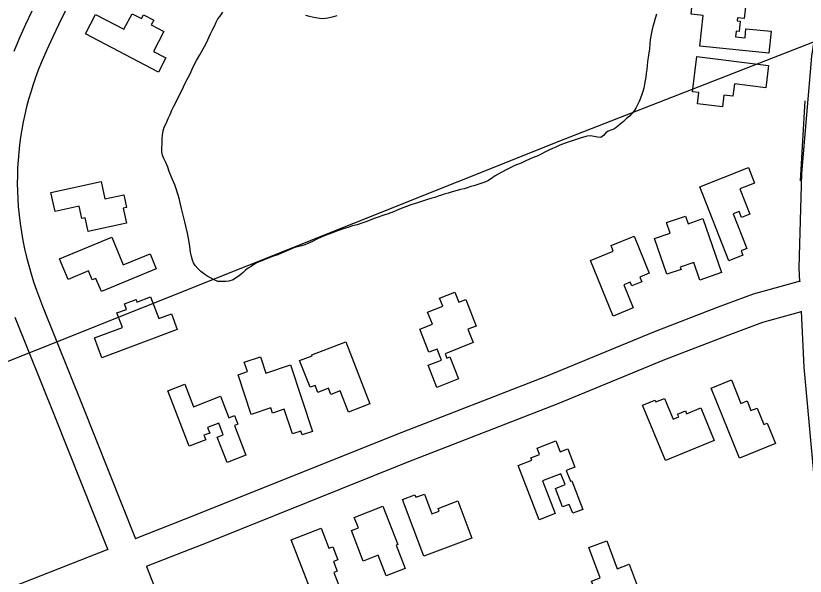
# Model space of a CAD drawing. Extents: x 3329297 to 3367176, y 649250 to 674653.
# Drawn here: x 3349536 to 3350330, y 671876 to 672440 of the extents above; entities that cross this region are included whole.
import ezdxf

# ---------------------------------------------------------------- set-up
doc = ezdxf.new("R2010")
doc.units = 0
for name, color, linetype in [('V-BLDG-OTLN', 7, 'Continuous'), ('V-ROAD-CNTR', 7, 'Continuous'), ('V-TOPO-SHOR', 7, 'Continuous')]:
    doc.layers.add(name, color=color, linetype=linetype)

msp = doc.modelspace()

# ---------------------------------------------------------------- linework, layer by layer
at = {"layer": 'V-BLDG-OTLN'}
for points in [[(3350293.98, 672402.81), (3350224.57, 672409.83), (3350227.68, 672440.55), (3350215.6, 672441.77), (3350217.77, 672463.26), (3350234.84, 672461.53), (3350234.56, 672458.7), (3350270.97, 672455.02), (3350269.2, 672437.52), (3350262.5, 672438.2), (3350262.19, 672435.06), (3350265.18, 672434.76), (3350264.13, 672424.33), (3350261.07, 672424.65), (3350260.5, 672419.04), (3350269.92, 672418.09), (3350270.84, 672427.23), (3350296.19, 672424.67)], [(3349679.73, 672383.7), (3349606.24, 672421.99), (3349616.48, 672441.64), (3349644.96, 672426.8), (3349653.11, 672442.42), (3349662.73, 672437.41), (3349664.7, 672441.19), (3349674.9, 672435.87), (3349672.41, 672431.1), (3349685.26, 672424.41), (3349674.82, 672404.37), (3349687.16, 672397.94)], [(3350221.33, 672399.26), (3350293.5, 672390.4), (3350290.72, 672367.78), (3350259.25, 672371.64), (3350257.75, 672359.42), (3350248.62, 672360.54), (3350247.17, 672348.72), (3350222.21, 672351.79), (3350223.59, 672363.06), (3350216.98, 672363.87)], [(3350253.6, 672193.7), (3350224.31, 672268.23), (3350273.35, 672287.5), (3350279.53, 672271.79), (3350264.8, 672266), (3350274.85, 672240.45), (3350266.52, 672237.18), (3350264.1, 672243.34), (3350257.9, 672240.9), (3350271.64, 672205.93), (3350265.9, 672203.67), (3350267.65, 672199.22)], [(3349571.47, 672262.52), (3349622.06, 672273.46), (3349625.85, 672256), (3349644.81, 672260.1), (3349647.58, 672247.32), (3349644.22, 672246.59), (3349647.5, 672231.42), (3349608.8, 672223.05), (3349605.78, 672236.98), (3349602.52, 672236.28), (3349599.86, 672248.6), (3349575.62, 672243.36)], [(3350227.47, 672236.04), (3350246.22, 672181.76), (3350224.4, 672174.22), (3350218.3, 672191.88), (3350204.78, 672187.21), (3350205.54, 672184.99), (3350191.35, 672180.09), (3350178.89, 672216.17), (3350194.46, 672221.55), (3350190.84, 672232.03), (3350210, 672238.64), (3350212.66, 672230.93)], [(3350137.18, 672137.82), (3350114.3, 672193.95), (3350137.38, 672203.36), (3350135.08, 672209.01), (3350158.35, 672218.5), (3350173.59, 672181.13), (3350164.04, 672177.23), (3350165.98, 672172.45), (3350155.92, 672168.35), (3350154.4, 672172.08), (3350147.98, 672169.46), (3350157.5, 672146.11)], [(3349677.53, 672185.55), (3349622.32, 672162.67), (3349616.84, 672175.9), (3349613.06, 672174.33), (3349609.31, 672183.37), (3349588.79, 672174.86), (3349580.13, 672195.75), (3349632.69, 672217.54), (3349644.33, 672189.44), (3349671.29, 672200.61)], [(3349698.57, 672124.37), (3349622.66, 672096), (3349615.2, 672115.96), (3349643.39, 672126.49), (3349637.94, 672141.08), (3349647.47, 672144.65), (3349645.37, 672150.28), (3349657.11, 672154.67), (3349658.09, 672152.06), (3349671.81, 672157.19), (3349679.94, 672135.45), (3349692.65, 672140.2)], [(3349950.54, 672141.84), (3349965.72, 672147.79), (3349962.47, 672156.08), (3349978.02, 672162.17), (3349982.04, 672151.9), (3349988.88, 672154.58), (3349999.31, 672127.95), (3349991.17, 672124.77), (3349996.48, 672111.22), (3349968.08, 672100.09), (3349969.81, 672095.67), (3349972.94, 672096.89), (3349981.62, 672074.72), (3349959.93, 672066.22), (3349951.18, 672088.54), (3349964.43, 672093.74), (3349960.09, 672104.82), (3349951.92, 672101.62), (3349942.83, 672124.8), (3349955.3, 672129.7)], [(3349868.19, 672112.11), (3349892.44, 672049.54), (3349871, 672041.23), (3349862.69, 672062.67), (3349853.22, 672058.99), (3349850.79, 672065.28), (3349840.04, 672061.11), (3349837.29, 672068.2), (3349832.21, 672066.23), (3349821.76, 672093.2), (3349834.2, 672098.03), (3349833.9, 672098.82)], [(3349787.68, 672080.53), (3349812.52, 672088.76), (3349834.73, 672021.73), (3349824.38, 672018.3), (3349823.06, 672022.26), (3349814.51, 672019.43), (3349806.28, 672044.25), (3349794.42, 672040.32), (3349792.72, 672045.44), (3349773.12, 672038.95), (3349759.87, 672078.93), (3349769.26, 672082.04), (3349766.09, 672091.6), (3349782.24, 672096.94)], [(3349714.98, 672046.64), (3349742.12, 672057.17), (3349750.53, 672035.48), (3349756.3, 672037.72), (3349759.68, 672029.02), (3349756.19, 672027.67), (3349767.72, 671997.93), (3349748.75, 671990.57), (3349738.83, 672016.16), (3349744.92, 672018.52), (3349740.4, 672030.17), (3349729.1, 672025.79), (3349731.25, 672020.24), (3349725.49, 672018.01), (3349727.24, 672013.49), (3349710.6, 672007.03), (3349688.96, 672062.85), (3349706.11, 672069.5)], [(3350264.27, 671995.07), (3350235.9, 672065.46), (3350256.23, 672073.66), (3350265.78, 672049.97), (3350272.02, 672052.48), (3350275.92, 672042.81), (3350282.05, 672045.28), (3350288.72, 672028.73), (3350292.21, 672030.14), (3350300.46, 672009.66)], [(3350189.79, 671992.45), (3350166.9, 672048.12), (3350179.6, 672053.34), (3350180.31, 672051.61), (3350188.91, 672055.15), (3350197.51, 672034.25), (3350203.26, 672036.61), (3350202.14, 672039.34), (3350209.91, 672042.53), (3350211.11, 672039.61), (3350225.43, 672045.5), (3350238.93, 672012.65)], [(3350062.79, 671932.92), (3350041.74, 671987.66), (3350055.46, 671992.93), (3350054.56, 671995.25), (3350063.19, 671998.56), (3350060.7, 672005.05), (3350079.71, 672012.36), (3350084.02, 672001.18), (3350091.75, 672004.16), (3350098.76, 671985.94), (3350090.11, 671982.62), (3350094.3, 671971.72), (3350095.66, 671972.24), (3350106.75, 671943.39), (3350096.55, 671939.47), (3350093.13, 671948.37), (3350086.33, 671945.76), (3350079.12, 671964.53), (3350088.88, 671968.28), (3350084.73, 671979.09), (3350066.2, 671971.96), (3350078.84, 671939.08)], [(3349946.87, 671896.35), (3349925.37, 671953.39), (3349937.7, 671958.04), (3349938.67, 671955.48), (3349947.3, 671958.73), (3349954.81, 671938.82), (3349962.21, 671941.61), (3349961.16, 671944.4), (3349980.89, 671951.84), (3349994.97, 671914.48)], [(3349905.59, 671946.53), (3349920.69, 671907.89), (3349918.9, 671907.19), (3349927.96, 671883.99), (3349908.98, 671876.57), (3349900.88, 671897.29), (3349885.73, 671891.38), (3349873.78, 671921.95), (3349880.84, 671924.7), (3349876.72, 671935.25)], [(3349841.03, 671840.91), (3349813.12, 671912.68), (3349843.31, 671924.42), (3349851.14, 671904.29), (3349855.01, 671905.79), (3349860.14, 671892.59), (3349855.71, 671890.86), (3349859.52, 671881.06), (3349856.26, 671879.8), (3349867.39, 671851.17)], [(3350153.28, 671888.16), (3350169.29, 671845.37), (3350159.92, 671841.86), (3350161.25, 671838.3), (3350149.71, 671833.98), (3350145.94, 671844.07), (3350140.3, 671841.96), (3350139, 671845.45), (3350132.76, 671843.11), (3350126.21, 671860.6), (3350120.33, 671858.4), (3350115.54, 671871.21), (3350124.07, 671874.4), (3350112.65, 671904.92), (3350130.72, 671911.69), (3350141.21, 671883.64)]]:
    msp.add_lwpolyline(points, close=True, dxfattribs=at)
at = {"layer": 'V-ROAD-CNTR'}
for points in [[(3350448.96, 672854.31), (3350442.36, 672838.48), (3350428.51, 672799.97), (3350416.56, 672762.49), (3350397.62, 672698.61), (3350382.49, 672643.46), (3350365.04, 672572.06), (3350353.16, 672506.72), (3350336.78, 672399.78), (3350326.93, 672281.54), (3350324.12, 672186.67), (3350324.85, 672172.34)], [(3349552.32, 672444.92), (3349546.05, 672431.53), (3349539.96, 672418.05), (3349534.02, 672404.4)], [(3349585.68, 672444.95), (3349579.4, 672432.01), (3349573.3, 672418.99), (3349567.39, 672405.89), (3349561.69, 672392.8), (3349558.79, 672385.6), (3349556.06, 672378.32), (3349553.51, 672370.96), (3349551.15, 672363.55), (3349548.97, 672356.08), (3349546.99, 672348.56), (3349545.19, 672340.99), (3349543.58, 672333.37), (3349542.16, 672325.72), (3349540.93, 672318.03), (3349539.89, 672310.33), (3349539.05, 672302.59), (3349538.4, 672294.83), (3349537.95, 672287.07), (3349537.69, 672279.29), (3349537.62, 672271.51), (3349537.75, 672263.73), (3349538.08, 672255.95), (3349538.59, 672248.25), (3349539.44, 672239.72), (3349540.51, 672231.15), (3349541.8, 672222.61), (3349543.31, 672214.11), (3349545.03, 672205.66), (3349546.97, 672197.24), (3349549.12, 672188.88), (3349551.49, 672180.58), (3349554.06, 672172.34), (3349556.84, 672164.17), (3349559.83, 672156.07), (3349563.1, 672147.88), (3349602.82, 672048.49), (3349656.64, 671913.62)], [(3349239.46, 671977.05), (3350087.86, 672316.15), (3350365.52, 672424.62), (3350390.35, 672423.79), (3350396.16, 672406.63), (3350409.32, 672371.18), (3350425.49, 672305.2), (3350432.88, 672277.35), (3350442.56, 672249.72), (3350448.83, 672216.52), (3350456.6, 672189.83), (3350467.06, 672157.8), (3350762.58, 671423.57), (3351229.05, 670242.81)], [(3350325.44, 672172.96), (3350278.13, 672159.95), (3350241.92, 672146.45), (3350177.8, 672121.65), (3350070.41, 672077.5), (3349918.72, 672018.39), (3349718.15, 671938.05), (3349656.37, 671913.84)], [(3350326.42, 672142.12), (3350287.36, 672131.38), (3350252.58, 672118.41), (3350188.92, 672093.78), (3350081.56, 672049.65), (3349929.75, 671990.48), (3349729.21, 671910.16), (3349667.32, 671885.91)], [(3350326.35, 672142.78), (3350329.2, 672086.67), (3350339.49, 671972.93), (3350357.64, 671851.3), (3350378.46, 671746.19), (3350400.23, 671661.99), (3350422.89, 671587.42), (3350450.82, 671509.3), (3350480.54, 671438.12), (3350526.8, 671341.67), (3350555.77, 671289.65), (3350581.24, 671248.31)], [(3349535.23, 672136.76), (3349574.96, 672037.37), (3349628.73, 671902.61)], [(3349628.86, 671903.06), (3349542.48, 671869.22), (3349327.84, 671784.52), (3349245.7, 671753.78), (3349198.21, 671738.04), (3349132.37, 671717.71), (3349080.33, 671698.98), (3348976.37, 671657.43), (3348767.66, 671577.74), (3348766.09, 671577.24)], [(3349667.55, 671885.96), (3349730.95, 671723.34), (3349772.94, 671615.04)]]:
    msp.add_lwpolyline(points, dxfattribs=at)
at = {"layer": 'V-TOPO-SHOR'}
msp.add_line((3350325.82, 672273.98), (3350330.31, 672354.81), dxfattribs=at)
for points in [[(3349709.58, 672378.22), (3349711.45, 672381.95), (3349713.62, 672386.57), (3349715.01, 672389.61), (3349717.87, 672395.21), (3349721.22, 672401), (3349724.57, 672406.89), (3349727.33, 672411.8), (3349729.31, 672415.93), (3349730.79, 672419.27), (3349731.97, 672422.11), (3349734.24, 672426.14), (3349736.1, 672429.99), (3349737.87, 672433.72), (3349739.59, 672437.08), (3349741.66, 672440.06), (3349744.61, 672444.04)], [(3350180.72, 672441.84), (3350179.43, 672437.62), (3350178.44, 672433.79), (3350177.16, 672429.66), (3350176.47, 672426.61), (3350175.77, 672423.47), (3350175.27, 672419.83), (3350174.58, 672416), (3350174.18, 672412.17), (3350173.68, 672406.76), (3350173.18, 672402.93), (3350172.38, 672398.41), (3350171.89, 672394.19), (3350171.39, 672390.35), (3350171.08, 672386.32), (3350170.49, 672382.29), (3350169.99, 672378.36), (3350169.59, 672375.02), (3350168.9, 672371.49), (3350168, 672367.26), (3350167.21, 672364.21), (3350166.22, 672361.17), (3350164.64, 672357.24), (3350163.36, 672354), (3350161.68, 672350.56), (3350160.1, 672347.42), (3350158.33, 672344.77), (3350155.96, 672341.82), (3350153.6, 672339.37), (3350150.65, 672336.92), (3350147.5, 672333.78), (3350144.45, 672331.13), (3350141.98, 672329.17), (3350138.74, 672326.42), (3350135.88, 672325.45), (3350132.34, 672324.27), (3350129.98, 672322.41), (3350127.52, 672319.76), (3350124.86, 672317.6), (3350121.32, 672318.1), (3350117.98, 672318.79), (3350114.25, 672319.39), (3350111.1, 672319), (3350107.56, 672318.03), (3350104.02, 672317.15), (3350100.97, 672316.17), (3350097.92, 672315.09), (3350094.87, 672313.92), (3350090.94, 672312.75), (3350086.42, 672311.08), (3350083.56, 672310.01), (3350079.43, 672308.15), (3350076.28, 672306.68), (3350072.35, 672304.92), (3350068.51, 672302.96), (3350064.77, 672301), (3350060.84, 672299.04), (3350056.9, 672297.47), (3350053.16, 672295.91), (3350049.23, 672294.15), (3350044.61, 672291.9), (3350039.1, 672289.74), (3350033.49, 672287.2), (3350030.15, 672285.53), (3350024.44, 672282.59), (3350018.63, 672279.16), (3350014.79, 672276.52), (3350011.15, 672274.17), (3350008.1, 672272.8), (3350005.15, 672271.72), (3350001.22, 672270.35), (3349997.09, 672269.18), (3349994.14, 672268.3), (3349990.5, 672267.22), (3349987.15, 672266.15), (3349983.52, 672265.37), (3349977.81, 672263.71), (3349974.37, 672262.83), (3349971.22, 672261.85), (3349968.17, 672261.17), (3349964.54, 672259.8), (3349961.09, 672258.53), (3349957.85, 672257.45), (3349953.71, 672256.18), (3349950.57, 672255.21), (3349944.27, 672253.25), (3349940.24, 672251.88)], [(3349827.49, 672440.78), (3349831.22, 672439.99), (3349834.27, 672439.3), (3349837.9, 672438.5), (3349841.83, 672437.91), (3349845.37, 672437.6), (3349849.99, 672438.19), (3349854.81, 672439.26), (3349859.43, 672440.43)], [(3349940.24, 672251.88), (3349933.75, 672249.83), (3349929.13, 672248.27), (3349924.01, 672246.21), (3349919.39, 672244.25), (3349916.34, 672243.08), (3349910.93, 672241.03), (3349905.42, 672239.17), (3349899.91, 672237.31), (3349896.67, 672236.14), (3349892.83, 672234.67), (3349888.41, 672233.01), (3349884.28, 672231.54), (3349879.75, 672229.97), (3349875.03, 672228.7), (3349870.21, 672227.14), (3349865.59, 672225.68), (3349862.74, 672224.7), (3349858.9, 672223.33), (3349854.67, 672221.67), (3349850.24, 672220.1), (3349845.62, 672218.34), (3349842.67, 672217.07), (3349839.72, 672215.6), (3349834.7, 672213.15), (3349829.98, 672211), (3349826.83, 672209.82), (3349823.69, 672208.85), (3349817, 672206.99), (3349813.46, 672205.82), (3349809.72, 672204.15), (3349806.57, 672202.49), (3349802.93, 672200.82), (3349799.69, 672199.75), (3349796.44, 672198.58), (3349793.39, 672197.5), (3349789.26, 672195.83), (3349786.01, 672194.66), (3349782.08, 672193), (3349778.73, 672191.53), (3349775.68, 672189.86), (3349772.83, 672188), (3349769.98, 672186.24), (3349767.42, 672184.08), (3349764.86, 672181.92), (3349762.49, 672179.86), (3349759.93, 672177.7), (3349757.38, 672176.04), (3349754.72, 672174.47), (3349750.49, 672173.2), (3349747.34, 672172.91), (3349743.12, 672172.72), (3349739.38, 672172.93), (3349735.06, 672174.7), (3349732.11, 672176.38), (3349729.37, 672177.96), (3349726.52, 672179.83), (3349722.3, 672182.98), (3349719.16, 672185.94), (3349716.7, 672188.79), (3349715.04, 672191.55), (3349713.86, 672194.4), (3349712.89, 672197.94), (3349712.01, 672202.46), (3349711.43, 672207.87), (3349710.26, 672214.26), (3349708.9, 672221.54), (3349707.14, 672228.52), (3349706.17, 672232.85), (3349704.61, 672239.53), (3349702.85, 672246.42), (3349701.68, 672251.83), (3349700.8, 672255.46), (3349699.34, 672260.58), (3349697.97, 672265.1), (3349696.01, 672270.02), (3349693.86, 672275.33), (3349692.49, 672278.48), (3349690.54, 672283.69), (3349688.97, 672287.92), (3349687.11, 672292.74), (3349685.25, 672296.68), (3349683.78, 672300.02), (3349683.1, 672303.27), (3349683.11, 672307.1), (3349683.31, 672311.72), (3349683.52, 672316.63), (3349683.82, 672320.27), (3349684.42, 672324.4), (3349685.5, 672328.13), (3349687.38, 672331.86), (3349689.55, 672336.87), (3349691.33, 672340.8), (3349693.1, 672345.12), (3349695.08, 672349.25), (3349697.35, 672353.76), (3349698.83, 672356.81), (3349701.88, 672362.41), (3349705.04, 672368.69), (3349708, 672374.98), (3349709.58, 672378.22)]]:
    msp.add_lwpolyline(points, dxfattribs=at)

doc.saveas('drawing.dxf')
